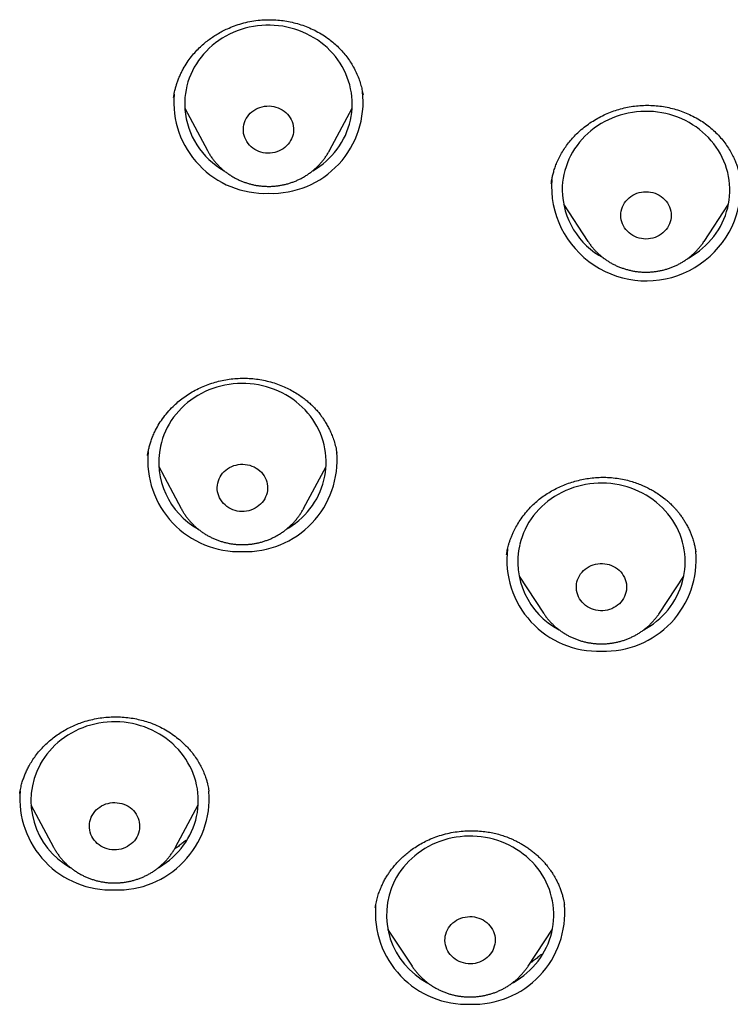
# Model space of a CAD drawing. Header units: millimetres. Extents: x 8 to 571, y 12 to 813.
# Tile 349 of 369: x 342 to 355, y 743 to 760. Entities that reach past the tile are written whole.
import ezdxf

# ---------------------------------------------------------------- set-up
doc = ezdxf.new("R2010")
doc.units = ezdxf.units.MM

msp = doc.modelspace()

# ---------------------------------------------------------------- linework, layer by layer
at = {"color": 7, "linetype": 'Continuous', "lineweight": 30}
for p, q in [((344.844, 758.773), (344.844, 758.769)), ((348.234, 758.811), (348.233, 758.816)), ((345.044, 758.574), (345.448, 757.818)), ((347.635, 757.818), (348.039, 758.574)), ((351.824, 756.854), (352.261, 756.191)), ((354.339, 756.191), (354.776, 756.854)), ((344.378, 752.367), (344.377, 752.361)), ((347.766, 752.405), (347.767, 752.4)), ((347.766, 752.402), (347.766, 752.405)), ((344.577, 752.166), (344.981, 751.41)), ((347.169, 751.41), (347.573, 752.166)), ((347.169, 751.41), (347.168, 751.408)), ((354.191, 750.637), (354.19, 750.645)), ((354.191, 750.645), (354.192, 750.637)), ((351.027, 750.205), (351.464, 749.542)), ((353.541, 749.542), (353.978, 750.205)), ((351.467, 749.538), (351.464, 749.542)), ((353.543, 749.543), (353.541, 749.542)), ((342.092, 746.327), (342.089, 746.311)), ((345.477, 746.348), (345.476, 746.355)), ((342.288, 746.114), (342.692, 745.357)), ((344.88, 745.357), (345.284, 746.114)), ((342.693, 745.355), (342.692, 745.357)), ((344.88, 745.358), (344.87, 745.339)), ((351.841, 744.317), (351.84, 744.327)), ((348.458, 744.29), (348.455, 744.272)), ((348.675, 743.889), (349.112, 743.226)), ((351.189, 743.226), (351.626, 743.889)), ((349.114, 743.223), (349.112, 743.226))]:
    msp.add_line(p, q, dxfattribs=at)
at = {"color": 7, "linetype": 'Continuous', "lineweight": 30, "flags": 128}
for points in [[(347.334, 757.452), (347.336, 757.453), (347.399, 757.493), (347.46, 757.534), (347.518, 757.579), (347.574, 757.627), (347.628, 757.677), (347.678, 757.729), (347.726, 757.784), (347.771, 757.841), (347.812, 757.9), (347.851, 757.961), (347.886, 758.024), (347.918, 758.088), (347.946, 758.154), (347.971, 758.221), (347.992, 758.289), (348.009, 758.358), (348.023, 758.427), (348.033, 758.497), (348.039, 758.568), (348.041, 758.639), (348.04, 758.71), (348.035, 758.78), (348.026, 758.851), (348.013, 758.921), (347.997, 758.99), (347.977, 759.058), (347.953, 759.125), (347.926, 759.191), (347.895, 759.256), (347.861, 759.319), (347.824, 759.381), (347.783, 759.44), (347.739, 759.498), (347.692, 759.553), (347.642, 759.606), (347.59, 759.657), (347.534, 759.705), (347.477, 759.751), (347.417, 759.794), (347.354, 759.834), (347.29, 759.871), (347.224, 759.904), (347.156, 759.935), (347.086, 759.962), (347.015, 759.986), (346.943, 760.007), (346.87, 760.024), (346.796, 760.038), (346.721, 760.048), (346.646, 760.055), (346.571, 760.058), (346.496, 760.058), (346.42, 760.054), (346.345, 760.046), (346.271, 760.035), (346.197, 760.021), (346.124, 760.003), (346.052, 759.981), (345.982, 759.957), (345.912, 759.929), (345.845, 759.897), (345.779, 759.863), (345.715, 759.825), (345.653, 759.785), (345.594, 759.741), (345.536, 759.695), (345.482, 759.646), (345.43, 759.595), (345.381, 759.541), (345.334, 759.486), (345.291, 759.427), (345.251, 759.367), (345.214, 759.306), (345.181, 759.242), (345.151, 759.177), (345.124, 759.111), (345.101, 759.043), (345.082, 758.975), (345.067, 758.905), (345.055, 758.836), (345.047, 758.765), (345.042, 758.694), (345.042, 758.624), (345.045, 758.553), (345.045, 758.553)], [(346.093, 758.162), (346.092, 758.201), (346.095, 758.24), (346.101, 758.278), (346.112, 758.316), (346.126, 758.353), (346.144, 758.388), (346.165, 758.422), (346.189, 758.454), (346.216, 758.483), (346.246, 758.51), (346.279, 758.534), (346.314, 758.555), (346.351, 758.574), (346.389, 758.588), (346.429, 758.6), (346.469, 758.608), (346.511, 758.612), (346.552, 758.613), (346.594, 758.611), (346.635, 758.604), (346.675, 758.594), (346.714, 758.581), (346.752, 758.564), (346.788, 758.545), (346.821, 758.522), (346.853, 758.496), (346.881, 758.468), (346.907, 758.437), (346.93, 758.404), (346.949, 758.37), (346.965, 758.334), (346.977, 758.297), (346.986, 758.258), (346.99, 758.219), (346.991, 758.18), (346.988, 758.141), (346.982, 758.103), (346.971, 758.065), (346.957, 758.028), (346.939, 757.993), (346.918, 757.959), (346.894, 757.928), (346.867, 757.898), (346.837, 757.871), (346.804, 757.847), (346.769, 757.826), (346.732, 757.808), (346.694, 757.793), (346.654, 757.781), (346.613, 757.773), (346.572, 757.769), (346.531, 757.768), (346.489, 757.771), (346.448, 757.777), (346.408, 757.787), (346.369, 757.8), (346.331, 757.817), (346.295, 757.837), (346.262, 757.859), (346.23, 757.885), (346.202, 757.913), (346.176, 757.944), (346.153, 757.977), (346.134, 758.011), (346.118, 758.047), (346.106, 758.085), (346.097, 758.123), (346.093, 758.162)], [(354.054, 755.889), (354.072, 755.899), (354.135, 755.937), (354.197, 755.978), (354.256, 756.022), (354.313, 756.068), (354.367, 756.117), (354.419, 756.169), (354.468, 756.223), (354.514, 756.279), (354.556, 756.338), (354.596, 756.398), (354.632, 756.46), (354.665, 756.524), (354.695, 756.589), (354.721, 756.655), (354.743, 756.723), (354.762, 756.792), (354.777, 756.861), (354.788, 756.931), (354.796, 757.002), (354.8, 757.072), (354.8, 757.143), (354.796, 757.214), (354.788, 757.284), (354.777, 757.354), (354.762, 757.424), (354.743, 757.492), (354.721, 757.56), (354.695, 757.627), (354.665, 757.692), (354.632, 757.756), (354.596, 757.818), (354.556, 757.878), (354.514, 757.936), (354.468, 757.992), (354.419, 758.047), (354.367, 758.098), (354.313, 758.147), (354.256, 758.194), (354.197, 758.238), (354.135, 758.278), (354.072, 758.316), (354.006, 758.351), (353.939, 758.383), (353.87, 758.412), (353.799, 758.437), (353.728, 758.459), (353.655, 758.477), (353.581, 758.492), (353.507, 758.504), (353.432, 758.512), (353.357, 758.516), (353.281, 758.517), (353.206, 758.514), (353.131, 758.508), (353.056, 758.499), (352.982, 758.485), (352.909, 758.468), (352.836, 758.448), (352.765, 758.425), (352.696, 758.398), (352.627, 758.368), (352.561, 758.334), (352.496, 758.298), (352.434, 758.258), (352.373, 758.216), (352.315, 758.171), (352.26, 758.123), (352.207, 758.073), (352.156, 758.02), (352.109, 757.965), (352.065, 757.907), (352.023, 757.848), (351.986, 757.787), (351.951, 757.724), (351.92, 757.659), (351.892, 757.594), (351.868, 757.526), (351.847, 757.458), (351.83, 757.389), (351.817, 757.319), (351.808, 757.249), (351.802, 757.179), (351.8, 757.108), (351.8, 757.108)], [(352.85, 756.656), (352.852, 756.695), (352.858, 756.734), (352.867, 756.772), (352.88, 756.809), (352.897, 756.845), (352.917, 756.879), (352.941, 756.911), (352.967, 756.941), (352.997, 756.969), (353.029, 756.994), (353.063, 757.016), (353.099, 757.035), (353.137, 757.051), (353.177, 757.063), (353.217, 757.072), (353.258, 757.077), (353.3, 757.079), (353.342, 757.077), (353.383, 757.072), (353.423, 757.063), (353.463, 757.051), (353.501, 757.035), (353.537, 757.016), (353.571, 756.994), (353.603, 756.969), (353.633, 756.941), (353.659, 756.911), (353.683, 756.879), (353.703, 756.845), (353.72, 756.809), (353.733, 756.772), (353.742, 756.734), (353.748, 756.695), (353.75, 756.656), (353.748, 756.617), (353.742, 756.579), (353.733, 756.541), (353.72, 756.504), (353.703, 756.468), (353.683, 756.434), (353.659, 756.401), (353.633, 756.371), (353.603, 756.344), (353.571, 756.319), (353.537, 756.297), (353.501, 756.278), (353.463, 756.262), (353.423, 756.25), (353.383, 756.241), (353.342, 756.235), (353.3, 756.233), (353.258, 756.235), (353.217, 756.241), (353.177, 756.25), (353.137, 756.262), (353.099, 756.278), (353.063, 756.297), (353.029, 756.319), (352.997, 756.344), (352.967, 756.371), (352.941, 756.401), (352.917, 756.434), (352.897, 756.468), (352.88, 756.504), (352.867, 756.541), (352.858, 756.579), (352.852, 756.617), (352.85, 756.656)], [(346.867, 751.043), (346.906, 751.067), (346.967, 751.108), (347.027, 751.151), (347.084, 751.197), (347.138, 751.246), (347.19, 751.298), (347.239, 751.352), (347.285, 751.408), (347.328, 751.466), (347.368, 751.526), (347.405, 751.588), (347.438, 751.652), (347.468, 751.717), (347.494, 751.783), (347.516, 751.851), (347.535, 751.919), (347.551, 751.989), (347.562, 752.059), (347.57, 752.129), (347.574, 752.2), (347.575, 752.271), (347.571, 752.341), (347.564, 752.412), (347.553, 752.482), (347.538, 752.551), (347.52, 752.62), (347.497, 752.688), (347.472, 752.754), (347.443, 752.82), (347.41, 752.884), (347.374, 752.946), (347.334, 753.006), (347.292, 753.065), (347.246, 753.121), (347.198, 753.175), (347.146, 753.227), (347.092, 753.276), (347.036, 753.323), (346.976, 753.367), (346.915, 753.408), (346.852, 753.446), (346.786, 753.482), (346.719, 753.514), (346.65, 753.542), (346.58, 753.568), (346.508, 753.59), (346.435, 753.609), (346.362, 753.624), (346.287, 753.636), (346.212, 753.644), (346.137, 753.649), (346.062, 753.65), (345.987, 753.648), (345.911, 753.642), (345.837, 753.632), (345.763, 753.619), (345.689, 753.603), (345.617, 753.583), (345.546, 753.559), (345.476, 753.533), (345.408, 753.503), (345.341, 753.47), (345.276, 753.434), (345.213, 753.394), (345.153, 753.352), (345.094, 753.307), (345.039, 753.26), (344.985, 753.209), (344.935, 753.157), (344.888, 753.102), (344.843, 753.045), (344.802, 752.985), (344.763, 752.924), (344.728, 752.862), (344.697, 752.797), (344.669, 752.731), (344.644, 752.664), (344.624, 752.596), (344.606, 752.527), (344.606, 752.527)], [(345.634, 751.868), (345.645, 751.906), (345.659, 751.943), (345.676, 751.978), (345.697, 752.012), (345.721, 752.044), (345.749, 752.073), (345.779, 752.1), (345.811, 752.125), (345.846, 752.146), (345.883, 752.165), (345.921, 752.18), (345.961, 752.191), (346.001, 752.199), (346.042, 752.204), (346.084, 752.205), (346.126, 752.202), (346.167, 752.196), (346.207, 752.187), (346.246, 752.173), (346.284, 752.157), (346.32, 752.137), (346.353, 752.115), (346.385, 752.089), (346.414, 752.061), (346.439, 752.03), (346.462, 751.998), (346.482, 751.963), (346.498, 751.927), (346.51, 751.89), (346.519, 751.852), (346.524, 751.813), (346.525, 751.774), (346.522, 751.735), (346.516, 751.696), (346.505, 751.658), (346.491, 751.622), (346.474, 751.586), (346.453, 751.552), (346.429, 751.521), (346.401, 751.491), (346.371, 751.464), (346.339, 751.44), (346.304, 751.418), (346.267, 751.4), (346.229, 751.385), (346.189, 751.373), (346.149, 751.365), (346.108, 751.361), (346.066, 751.359), (346.024, 751.362), (345.983, 751.368), (345.943, 751.378), (345.904, 751.391), (345.866, 751.408), (345.83, 751.427), (345.797, 751.45), (345.765, 751.476), (345.736, 751.504), (345.711, 751.534), (345.688, 751.567), (345.668, 751.601), (345.652, 751.637), (345.64, 751.675), (345.631, 751.713), (345.626, 751.752), (345.625, 751.791), (345.628, 751.83), (345.634, 751.868)], [(353.259, 749.241), (353.309, 749.27), (353.371, 749.309), (353.432, 749.352), (353.49, 749.397), (353.545, 749.445), (353.598, 749.495), (353.648, 749.548), (353.695, 749.603), (353.74, 749.661), (353.781, 749.72), (353.818, 749.781), (353.853, 749.844), (353.884, 749.909), (353.912, 749.975), (353.936, 750.042), (353.956, 750.11), (353.973, 750.179), (353.986, 750.249), (353.995, 750.319), (354.001, 750.39), (354.003, 750.461), (354.001, 750.532), (353.995, 750.602), (353.985, 750.673), (353.972, 750.742), (353.955, 750.811), (353.934, 750.879), (353.91, 750.946), (353.882, 751.012), (353.851, 751.077), (353.816, 751.14), (353.778, 751.201), (353.736, 751.26), (353.692, 751.317), (353.645, 751.372), (353.594, 751.425), (353.541, 751.475), (353.486, 751.523), (353.427, 751.568), (353.367, 751.61), (353.304, 751.65), (353.239, 751.686), (353.173, 751.719), (353.105, 751.749), (353.035, 751.776), (352.964, 751.8), (352.891, 751.82), (352.818, 751.836), (352.744, 751.849), (352.669, 751.859), (352.594, 751.865), (352.519, 751.868), (352.443, 751.867), (352.368, 751.862), (352.293, 751.854), (352.219, 751.842), (352.145, 751.827), (352.073, 751.809), (352.001, 751.787), (351.931, 751.761), (351.862, 751.733), (351.794, 751.701), (351.729, 751.666), (351.665, 751.628), (351.604, 751.587), (351.544, 751.543), (351.488, 751.496), (351.434, 751.447), (351.382, 751.395), (351.333, 751.341), (351.288, 751.285), (351.245, 751.226), (351.205, 751.166), (351.169, 751.104), (351.136, 751.04), (351.107, 750.975), (351.081, 750.908), (351.059, 750.841), (351.04, 750.772), (351.04, 750.772)], [(352.064, 750.101), (352.075, 750.139), (352.09, 750.175), (352.108, 750.21), (352.13, 750.244), (352.155, 750.275), (352.182, 750.304), (352.213, 750.33), (352.246, 750.354), (352.281, 750.375), (352.318, 750.393), (352.357, 750.407), (352.397, 750.418), (352.438, 750.425), (352.479, 750.429), (352.521, 750.429), (352.562, 750.426), (352.603, 750.419), (352.643, 750.409), (352.682, 750.395), (352.719, 750.378), (352.755, 750.357), (352.788, 750.334), (352.819, 750.308), (352.847, 750.279), (352.872, 750.248), (352.894, 750.215), (352.913, 750.18), (352.928, 750.144), (352.94, 750.106), (352.948, 750.068), (352.952, 750.029), (352.952, 749.99), (352.949, 749.951), (352.941, 749.913), (352.93, 749.875), (352.916, 749.839), (352.897, 749.804), (352.876, 749.77), (352.851, 749.739), (352.823, 749.71), (352.792, 749.683), (352.759, 749.66), (352.724, 749.639), (352.687, 749.621), (352.649, 749.607), (352.609, 749.596), (352.568, 749.588), (352.526, 749.585), (352.485, 749.584), (352.443, 749.588), (352.403, 749.595), (352.363, 749.605), (352.324, 749.619), (352.286, 749.636), (352.251, 749.656), (352.218, 749.68), (352.187, 749.706), (352.158, 749.735), (352.133, 749.766), (352.111, 749.799), (352.092, 749.834), (352.077, 749.87), (352.065, 749.907), (352.057, 749.946), (352.053, 749.985), (352.053, 750.024), (352.057, 750.063), (352.064, 750.101)], [(344.572, 744.988), (344.589, 744.998), (344.652, 745.037), (344.712, 745.079), (344.77, 745.124), (344.826, 745.172), (344.879, 745.223), (344.929, 745.275), (344.976, 745.331), (345.021, 745.388), (345.062, 745.447), (345.1, 745.508), (345.135, 745.571), (345.166, 745.636), (345.194, 745.702), (345.218, 745.769), (345.239, 745.837), (345.256, 745.906), (345.269, 745.976), (345.278, 746.046), (345.284, 746.117), (345.286, 746.187), (345.284, 746.258), (345.278, 746.329), (345.269, 746.399), (345.256, 746.469), (345.239, 746.538), (345.218, 746.606), (345.194, 746.673), (345.167, 746.739), (345.135, 746.804), (345.101, 746.866), (345.063, 746.928), (345.022, 746.987), (344.977, 747.044), (344.93, 747.1), (344.88, 747.152), (344.827, 747.203), (344.771, 747.251), (344.713, 747.296), (344.653, 747.338), (344.59, 747.378), (344.526, 747.414), (344.459, 747.448), (344.391, 747.478), (344.321, 747.505), (344.25, 747.528), (344.178, 747.549), (344.105, 747.565), (344.031, 747.579), (343.956, 747.589), (343.881, 747.595), (343.806, 747.598), (343.73, 747.597), (343.655, 747.592), (343.58, 747.584), (343.506, 747.573), (343.432, 747.558), (343.359, 747.539), (343.287, 747.518), (343.217, 747.492), (343.148, 747.464), (343.081, 747.432), (343.015, 747.397), (342.951, 747.359), (342.89, 747.318), (342.83, 747.275), (342.774, 747.228), (342.719, 747.179), (342.668, 747.127), (342.619, 747.073), (342.573, 747.017), (342.53, 746.959), (342.49, 746.899), (342.454, 746.837), (342.454, 746.837)], [(343.386, 745.924), (343.407, 745.958), (343.431, 745.99), (343.458, 746.02), (343.488, 746.047), (343.521, 746.071), (343.555, 746.093), (343.592, 746.111), (343.63, 746.127), (343.67, 746.138), (343.71, 746.147), (343.752, 746.151), (343.793, 746.153), (343.835, 746.15), (343.876, 746.144), (343.916, 746.135), (343.955, 746.122), (343.993, 746.105), (344.029, 746.086), (344.063, 746.063), (344.094, 746.038), (344.123, 746.01), (344.149, 745.979), (344.172, 745.947), (344.192, 745.912), (344.208, 745.876), (344.221, 745.839), (344.23, 745.801), (344.235, 745.762), (344.236, 745.723), (344.233, 745.684), (344.227, 745.645), (344.217, 745.608), (344.203, 745.571), (344.185, 745.535), (344.165, 745.501), (344.141, 745.47), (344.114, 745.44), (344.084, 745.413), (344.051, 745.388), (344.017, 745.367), (343.98, 745.348), (343.942, 745.333), (343.902, 745.321), (343.861, 745.313), (343.82, 745.308), (343.779, 745.307), (343.737, 745.309), (343.696, 745.315), (343.656, 745.325), (343.617, 745.338), (343.579, 745.354), (343.543, 745.374), (343.509, 745.396), (343.477, 745.422), (343.449, 745.45), (343.422, 745.48), (343.4, 745.513), (343.38, 745.547), (343.364, 745.583), (343.351, 745.621), (343.342, 745.659), (343.337, 745.698), (343.336, 745.737), (343.339, 745.776), (343.345, 745.814), (343.355, 745.852), (343.369, 745.889), (343.386, 745.924)], [(350.914, 742.929), (350.927, 742.936), (350.991, 742.974), (351.052, 743.016), (351.111, 743.059), (351.168, 743.106), (351.222, 743.156), (351.273, 743.207), (351.322, 743.262), (351.367, 743.318), (351.41, 743.376), (351.449, 743.437), (351.485, 743.499), (351.518, 743.563), (351.547, 743.628), (351.573, 743.695), (351.595, 743.762), (351.614, 743.831), (351.629, 743.901), (351.64, 743.971), (351.647, 744.041), (351.65, 744.112), (351.65, 744.183), (351.646, 744.254), (351.638, 744.324), (351.627, 744.394), (351.611, 744.463), (351.592, 744.532), (351.57, 744.599), (351.543, 744.666), (351.514, 744.731), (351.481, 744.795), (351.444, 744.857), (351.404, 744.917), (351.361, 744.975), (351.315, 745.031), (351.266, 745.085), (351.214, 745.136), (351.16, 745.185), (351.103, 745.232), (351.043, 745.275), (350.982, 745.316), (350.918, 745.354), (350.852, 745.388), (350.785, 745.42), (350.715, 745.448), (350.645, 745.473), (350.573, 745.495), (350.5, 745.513), (350.427, 745.528), (350.352, 745.539), (350.277, 745.547), (350.202, 745.551), (350.127, 745.552), (350.051, 745.549), (349.976, 745.542), (349.902, 745.532), (349.828, 745.519), (349.754, 745.502), (349.682, 745.481), (349.611, 745.457), (349.542, 745.43), (349.473, 745.4), (349.407, 745.366), (349.343, 745.33), (349.28, 745.29), (349.22, 745.247), (349.162, 745.202), (349.106, 745.154), (349.054, 745.104), (349.004, 745.051), (348.957, 744.995), (348.912, 744.938), (348.871, 744.878), (348.834, 744.817), (348.799, 744.754), (348.799, 744.754)], [(349.745, 743.874), (349.765, 743.909), (349.788, 743.941), (349.814, 743.972), (349.843, 744), (349.875, 744.025), (349.909, 744.047), (349.945, 744.067), (349.983, 744.083), (350.022, 744.096), (350.062, 744.105), (350.103, 744.111), (350.145, 744.114), (350.186, 744.112), (350.228, 744.108), (350.268, 744.099), (350.308, 744.087), (350.346, 744.072), (350.383, 744.053), (350.417, 744.032), (350.45, 744.007), (350.479, 743.98), (350.506, 743.95), (350.53, 743.918), (350.551, 743.884), (350.568, 743.849), (350.582, 743.812), (350.592, 743.774), (350.598, 743.735), (350.601, 743.696), (350.599, 743.657), (350.594, 743.619), (350.585, 743.581), (350.573, 743.543), (350.556, 743.507), (350.536, 743.473), (350.513, 743.441), (350.487, 743.41), (350.458, 743.382), (350.427, 743.357), (350.393, 743.334), (350.357, 743.315), (350.319, 743.299), (350.28, 743.286), (350.239, 743.276), (350.198, 743.27), (350.157, 743.268), (350.115, 743.269), (350.074, 743.274), (350.033, 743.283), (349.994, 743.295), (349.956, 743.31), (349.919, 743.328), (349.884, 743.35), (349.852, 743.375), (349.822, 743.402), (349.795, 743.432), (349.771, 743.464), (349.751, 743.497), (349.733, 743.533), (349.72, 743.57), (349.71, 743.608), (349.703, 743.646), (349.701, 743.685), (349.702, 743.724), (349.707, 743.763), (349.716, 743.801), (349.729, 743.838), (349.745, 743.874)]]:
    msp.add_lwpolyline(points, dxfattribs=at)
at = {"color": 7, "linetype": 'Continuous', "lineweight": 30}
for centre, radius, start, end in [((346.484, 758.688), 1.638, 175.2282, 272.021), ((346.601, 758.685), 1.635, 267.9081, 6.481), ((346.442, 758.671), 1.402, 184.8338, 240.3066), ((353.305, 757.182), 1.697, 176.0898, 357.4823), ((353.197, 757.126), 1.397, 180.7367, 241.8581), ((346.017, 752.279), 1.637, 174.8721, 272.0285), ((345.957, 752.247), 1.379, 168.2729, 240.905), ((346.133, 752.279), 1.637, 267.9756, 4.9302), ((352.442, 750.493), 1.633, 173.1199, 272.1417), ((352.386, 750.464), 1.38, 167.1248, 242.2145), ((352.561, 750.497), 1.637, 267.9732, 5.0432), ((343.656, 746.186), 1.366, 151.5732, 241.3278), ((343.728, 746.227), 1.638, 175.3548, 272.0183), ((343.843, 746.228), 1.638, 267.9919, 4.1657), ((350.024, 744.141), 1.369, 153.4109, 242.6625), ((350.093, 744.182), 1.638, 175.3187, 272.0191), ((350.209, 744.181), 1.637, 267.9754, 4.9415)]:
    msp.add_arc(centre, radius, start, end, dxfattribs=at)
for points, knots in [([(344.843, 758.765), (344.844, 758.776), (344.848, 758.8), (344.856, 758.842), (344.867, 758.896), (344.883, 758.955), (344.902, 759.017), (344.925, 759.081), (344.952, 759.148), (344.982, 759.213), (345.024, 759.295), (345.082, 759.39), (345.159, 759.495), (345.238, 759.588), (345.32, 759.67), (345.4, 759.742), (345.481, 759.804), (345.563, 759.861), (345.648, 759.914), (345.739, 759.963), (345.844, 760.012), (345.964, 760.059), (346.1, 760.101), (346.244, 760.132), (346.384, 760.15), (346.518, 760.157), (346.645, 760.155), (346.773, 760.145), (346.901, 760.125), (347.029, 760.096), (347.155, 760.058), (347.279, 760.011), (347.4, 759.953), (347.516, 759.887), (347.621, 759.814), (347.714, 759.739), (347.797, 759.662), (347.874, 759.579), (347.945, 759.493), (348.007, 759.405), (348.064, 759.311), (348.115, 759.211), (348.158, 759.108), (348.192, 759.006), (348.217, 758.909), (348.228, 758.845), (348.234, 758.814)], [0, 0, 0, 0, 0.0077309, 0.0177684, 0.030149, 0.044896, 0.0584101, 0.0734594, 0.0893451, 0.1048625, 0.1199932, 0.1490958, 0.1766529, 0.2025151, 0.2266787, 0.2491624, 0.2699751, 0.2900532, 0.3106883, 0.331888, 0.3536515, 0.3816457, 0.4105235, 0.4402978, 0.4709842, 0.4962036, 0.5219326, 0.5480023, 0.5743997, 0.6011117, 0.6281235, 0.6554214, 0.6829968, 0.71085, 0.7389862, 0.7626567, 0.7865409, 0.8106466, 0.8345798, 0.8577817, 0.8802499, 0.9062462, 0.931202, 0.955134, 0.9780633, 1, 1, 1, 1]), ([(351.602, 757.228), (351.604, 757.244), (351.61, 757.278), (351.621, 757.335), (351.637, 757.402), (351.659, 757.477), (351.688, 757.561), (351.727, 757.651), (351.776, 757.746), (351.832, 757.84), (351.895, 757.93), (351.963, 758.015), (352.037, 758.095), (352.122, 758.175), (352.217, 758.253), (352.323, 758.328), (352.434, 758.395), (352.548, 758.453), (352.665, 758.504), (352.785, 758.545), (352.907, 758.579), (353.032, 758.604), (353.16, 758.62), (353.289, 758.627), (353.418, 758.625), (353.548, 758.613), (353.677, 758.592), (353.804, 758.562), (353.93, 758.523), (354.052, 758.475), (354.171, 758.417), (354.284, 758.352), (354.389, 758.279), (354.487, 758.199), (354.575, 758.114), (354.656, 758.025), (354.728, 757.932), (354.791, 757.837), (354.843, 757.744), (354.886, 757.656), (354.919, 757.574), (354.945, 757.496), (354.965, 757.422), (354.98, 757.352), (354.987, 757.308), (354.99, 757.287)], [0, 0, 0, 0, 0.011894, 0.025601, 0.041168, 0.058627, 0.078003, 0.099309, 0.122396, 0.145695, 0.168815, 0.191765, 0.214547, 0.237164, 0.264089, 0.290781, 0.317231, 0.343425, 0.36935, 0.395004, 0.420666, 0.446459, 0.472389, 0.498458, 0.524682, 0.551072, 0.577636, 0.604376, 0.631294, 0.658392, 0.685678, 0.712891, 0.739766, 0.766211, 0.792161, 0.817645, 0.842684, 0.867293, 0.891484, 0.911333, 0.930639, 0.949107, 0.966787, 0.983733, 1, 1, 1, 1]), ([(345.448, 757.818), (345.452, 757.81), (345.466, 757.784), (345.492, 757.741), (345.527, 757.688), (345.566, 757.638), (345.606, 757.59), (345.65, 757.543), (345.696, 757.499), (345.744, 757.457), (345.794, 757.418), (345.847, 757.382), (345.901, 757.348), (345.957, 757.317), (346.015, 757.288), (346.075, 757.263), (346.136, 757.241), (346.197, 757.222), (346.26, 757.206), (346.324, 757.193), (346.388, 757.184), (346.453, 757.178), (346.518, 757.175), (346.583, 757.175), (346.648, 757.179), (346.713, 757.186), (346.777, 757.197), (346.841, 757.21), (346.904, 757.227), (346.965, 757.247), (347.026, 757.27), (347.085, 757.297), (347.143, 757.326), (347.199, 757.358), (347.253, 757.393), (347.305, 757.431), (347.355, 757.471), (347.403, 757.514), (347.448, 757.559), (347.491, 757.606), (347.531, 757.656), (347.569, 757.707), (347.603, 757.76), (347.625, 757.798), (347.635, 757.818), (347.636, 757.82)], [0, 0, 0, 0, 0.009944, 0.033753, 0.057586, 0.081445, 0.10533, 0.129242, 0.153184, 0.177153, 0.201152, 0.225178, 0.249232, 0.273312, 0.297417, 0.321546, 0.345697, 0.369869, 0.394059, 0.418266, 0.442487, 0.466721, 0.490964, 0.515216, 0.539474, 0.563734, 0.587994, 0.612253, 0.636507, 0.660753, 0.684991, 0.709216, 0.733427, 0.757621, 0.781796, 0.80595, 0.83008, 0.854185, 0.878263, 0.902314, 0.926335, 0.950326, 0.974287, 0.998218, 1, 1, 1, 1]), ([(352.262, 756.19), (352.266, 756.184), (352.282, 756.16), (352.311, 756.12), (352.351, 756.071), (352.393, 756.024), (352.438, 755.979), (352.486, 755.937), (352.536, 755.897), (352.587, 755.859), (352.641, 755.824), (352.697, 755.792), (352.754, 755.763), (352.813, 755.737), (352.874, 755.714), (352.935, 755.694), (352.998, 755.677), (353.061, 755.663), (353.125, 755.652), (353.19, 755.645), (353.255, 755.641), (353.32, 755.64), (353.385, 755.643), (353.45, 755.649), (353.514, 755.658), (353.578, 755.671), (353.641, 755.687), (353.703, 755.706), (353.765, 755.728), (353.824, 755.753), (353.882, 755.781), (353.939, 755.813), (353.994, 755.847), (354.047, 755.883), (354.097, 755.923), (354.146, 755.965), (354.192, 756.009), (354.236, 756.056), (354.277, 756.105), (354.311, 756.149), (354.33, 756.179), (354.338, 756.19)], [0, 0, 0, 0, 0.0092246, 0.0352332, 0.0612707, 0.087338, 0.1134361, 0.1395654, 0.1657258, 0.191917, 0.2181384, 0.2443889, 0.2706674, 0.2969723, 0.3233019, 0.3496544, 0.3760279, 0.4024201, 0.4288289, 0.455252, 0.4816871, 0.5081318, 0.5345835, 0.5610392, 0.587496, 0.6139514, 0.6404028, 0.6668474, 0.6932826, 0.7197057, 0.7461139, 0.7725046, 0.7988754, 0.8252236, 0.851547, 0.8778437, 0.9041116, 0.9303493, 0.9565555, 0.9827295, 1, 1, 1, 1]), ([(344.376, 752.36), (344.379, 752.379), (344.385, 752.419), (344.399, 752.484), (344.416, 752.553), (344.439, 752.627), (344.469, 752.705), (344.511, 752.798), (344.568, 752.904), (344.644, 753.02), (344.732, 753.133), (344.825, 753.232), (344.921, 753.32), (345.017, 753.396), (345.12, 753.466), (345.23, 753.53), (345.345, 753.585), (345.464, 753.633), (345.587, 753.673), (345.713, 753.704), (345.84, 753.727), (345.969, 753.74), (346.099, 753.745), (346.229, 753.74), (346.358, 753.726), (346.486, 753.702), (346.612, 753.67), (346.733, 753.629), (346.848, 753.58), (346.955, 753.527), (347.054, 753.468), (347.141, 753.41), (347.215, 753.352), (347.28, 753.297), (347.339, 753.241), (347.392, 753.185), (347.442, 753.127), (347.486, 753.07), (347.527, 753.012), (347.567, 752.95), (347.607, 752.881), (347.646, 752.802), (347.683, 752.715), (347.717, 752.619), (347.747, 752.515), (347.76, 752.442), (347.766, 752.405)], [0, 0, 0, 0, 0.014836, 0.030436, 0.046851, 0.064128, 0.082308, 0.101201, 0.130038, 0.159469, 0.189511, 0.220192, 0.245223, 0.2707, 0.2965, 0.322591, 0.348762, 0.374952, 0.401168, 0.42741, 0.453679, 0.479975, 0.506302, 0.532672, 0.559096, 0.58558, 0.612132, 0.638623, 0.664366, 0.689244, 0.713247, 0.736367, 0.754956, 0.772929, 0.790289, 0.807039, 0.823184, 0.839764, 0.854074, 0.870054, 0.887705, 0.90703, 0.928032, 0.950716, 0.975088, 1, 1, 1, 1]), ([(350.804, 750.585), (350.806, 750.597), (350.81, 750.621), (350.816, 750.664), (350.825, 750.71), (350.839, 750.761), (350.855, 750.813), (350.874, 750.868), (350.896, 750.924), (350.928, 750.995), (350.971, 751.081), (351.031, 751.182), (351.102, 751.284), (351.186, 751.386), (351.275, 751.479), (351.367, 751.56), (351.46, 751.632), (351.558, 751.697), (351.662, 751.757), (351.77, 751.809), (351.883, 751.855), (351.999, 751.894), (352.119, 751.925), (352.241, 751.949), (352.365, 751.965), (352.489, 751.972), (352.617, 751.971), (352.747, 751.96), (352.876, 751.939), (352.994, 751.912), (353.103, 751.879), (353.201, 751.842), (353.29, 751.803), (353.374, 751.761), (353.458, 751.713), (353.547, 751.655), (353.621, 751.6), (353.676, 751.554), (353.711, 751.523), (353.743, 751.494), (353.769, 751.468), (353.79, 751.447), (353.809, 751.427), (353.832, 751.401), (353.862, 751.366), (353.9, 751.319), (353.939, 751.266), (353.977, 751.208), (354.014, 751.147), (354.05, 751.081), (354.082, 751.014), (354.109, 750.949), (354.133, 750.881), (354.155, 750.811), (354.172, 750.742), (354.184, 750.688), (354.189, 750.657), (354.191, 750.645)], [0, 0, 0, 0, 0.011524, 0.022695, 0.033726, 0.044928, 0.056719, 0.069148, 0.082218, 0.095927, 0.119192, 0.144096, 0.170639, 0.198755, 0.227408, 0.251443, 0.275629, 0.299967, 0.324463, 0.34912, 0.373937, 0.398907, 0.424017, 0.449255, 0.47461, 0.500062, 0.524839, 0.553047, 0.579607, 0.604537, 0.627848, 0.649544, 0.669626, 0.68829, 0.708359, 0.730757, 0.755491, 0.76649, 0.776813, 0.785494, 0.794092, 0.800075, 0.804779, 0.81186, 0.822058, 0.835078, 0.850896, 0.864734, 0.880166, 0.89712, 0.913686, 0.929005, 0.943085, 0.961894, 0.977946, 0.991262, 1, 1, 1, 1]), ([(344.981, 751.411), (344.982, 751.409), (344.992, 751.388), (345.015, 751.35), (345.049, 751.297), (345.086, 751.246), (345.126, 751.197), (345.169, 751.15), (345.214, 751.105), (345.261, 751.063), (345.311, 751.023), (345.363, 750.985), (345.416, 750.95), (345.472, 750.918), (345.53, 750.889), (345.589, 750.863), (345.649, 750.84), (345.71, 750.82), (345.773, 750.803), (345.836, 750.789), (345.901, 750.778), (345.965, 750.771), (346.03, 750.767), (346.095, 750.766), (346.16, 750.769), (346.225, 750.775), (346.29, 750.784), (346.353, 750.797), (346.417, 750.813), (346.479, 750.832), (346.54, 750.854), (346.599, 750.879), (346.658, 750.908), (346.714, 750.939), (346.769, 750.973), (346.822, 751.01), (346.873, 751.049), (346.921, 751.091), (346.967, 751.135), (347.011, 751.182), (347.052, 751.231), (347.09, 751.281), (347.125, 751.334), (347.151, 751.376), (347.164, 751.401), (347.167, 751.408)], [0, 0, 0, 0, 0.002491, 0.026322, 0.050175, 0.074054, 0.097959, 0.121891, 0.145852, 0.169841, 0.193859, 0.217905, 0.241979, 0.266079, 0.290205, 0.314356, 0.338529, 0.362723, 0.386937, 0.411167, 0.435413, 0.459672, 0.483942, 0.508221, 0.532506, 0.556795, 0.581084, 0.605373, 0.629658, 0.653937, 0.678207, 0.702465, 0.726711, 0.75094, 0.775151, 0.799341, 0.823508, 0.847651, 0.871767, 0.895856, 0.919915, 0.943946, 0.967946, 0.991916, 1, 1, 1, 1]), ([(351.467, 749.538), (351.478, 749.522), (351.5, 749.488), (351.538, 749.44), (351.58, 749.392), (351.624, 749.347), (351.67, 749.303), (351.719, 749.262), (351.77, 749.224), (351.823, 749.188), (351.878, 749.155), (351.935, 749.124), (351.994, 749.097), (352.053, 749.073), (352.115, 749.051), (352.177, 749.033), (352.24, 749.018), (352.304, 749.007), (352.368, 748.998), (352.433, 748.993), (352.498, 748.991), (352.563, 748.992), (352.628, 748.997), (352.693, 749.005), (352.757, 749.016), (352.82, 749.031), (352.883, 749.049), (352.944, 749.07), (353.005, 749.094), (353.063, 749.121), (353.121, 749.151), (353.176, 749.184), (353.23, 749.22), (353.281, 749.258), (353.331, 749.299), (353.378, 749.343), (353.422, 749.389), (353.464, 749.436), (353.503, 749.487), (353.529, 749.522), (353.542, 749.542), (353.543, 749.544)], [0, 0, 0, 0, 0.023785, 0.049819, 0.075883, 0.101978, 0.128104, 0.15426, 0.180448, 0.206667, 0.232914, 0.259191, 0.285494, 0.311823, 0.338175, 0.364549, 0.390943, 0.417354, 0.44378, 0.470219, 0.496669, 0.523127, 0.549589, 0.576054, 0.602519, 0.62898, 0.655436, 0.681883, 0.70832, 0.734742, 0.761148, 0.787535, 0.8139, 0.840241, 0.866556, 0.892844, 0.919101, 0.945327, 0.971522, 0.997684, 1, 1, 1, 1]), ([(342.088, 746.313), (342.094, 746.346), (342.105, 746.409), (342.127, 746.498), (342.152, 746.577), (342.18, 746.649), (342.211, 746.719), (342.249, 746.796), (342.297, 746.879), (342.357, 746.969), (342.428, 747.061), (342.51, 747.152), (342.598, 747.236), (342.69, 747.312), (342.783, 747.38), (342.881, 747.442), (342.984, 747.497), (343.089, 747.545), (343.204, 747.589), (343.328, 747.627), (343.461, 747.656), (343.594, 747.676), (343.728, 747.686), (343.86, 747.687), (343.99, 747.679), (344.118, 747.661), (344.241, 747.636), (344.36, 747.603), (344.482, 747.559), (344.606, 747.504), (344.73, 747.436), (344.843, 747.361), (344.94, 747.285), (345.022, 747.212), (345.093, 747.141), (345.16, 747.065), (345.225, 746.98), (345.283, 746.891), (345.335, 746.8), (345.379, 746.706), (345.412, 746.619), (345.436, 746.544), (345.452, 746.485), (345.463, 746.434), (345.471, 746.39), (345.475, 746.366), (345.477, 746.355)], [0, 0, 0, 0, 0.0231187, 0.0439734, 0.0625646, 0.0790139, 0.095529, 0.1129091, 0.1349147, 0.1581859, 0.1827339, 0.20857, 0.2357056, 0.2593232, 0.2834047, 0.3073548, 0.3311842, 0.3549102, 0.378469, 0.4064278, 0.4340754, 0.4614285, 0.4884953, 0.5152789, 0.5417803, 0.5680008, 0.593827, 0.6190808, 0.6437729, 0.6738532, 0.7030778, 0.7314454, 0.7589455, 0.7803135, 0.8011106, 0.8224237, 0.8454208, 0.8700901, 0.8919203, 0.9149053, 0.9390411, 0.9540625, 0.9681436, 0.9804686, 0.9910711, 1, 1, 1, 1]), ([(348.454, 744.275), (348.46, 744.31), (348.472, 744.378), (348.498, 744.476), (348.529, 744.568), (348.564, 744.653), (348.601, 744.732), (348.64, 744.803), (348.68, 744.867), (348.723, 744.931), (348.771, 744.993), (348.826, 745.058), (348.884, 745.12), (348.948, 745.181), (349.017, 745.242), (349.098, 745.305), (349.191, 745.369), (349.298, 745.433), (349.415, 745.491), (349.54, 745.541), (349.674, 745.584), (349.814, 745.616), (349.955, 745.638), (350.092, 745.649), (350.225, 745.65), (350.351, 745.642), (350.47, 745.627), (350.582, 745.606), (350.687, 745.579), (350.785, 745.547), (350.868, 745.514), (350.938, 745.483), (350.998, 745.453), (351.06, 745.42), (351.122, 745.383), (351.184, 745.342), (351.246, 745.296), (351.306, 745.248), (351.355, 745.206), (351.392, 745.171), (351.417, 745.146), (351.438, 745.124), (351.455, 745.107), (351.469, 745.092), (351.484, 745.075), (351.505, 745.05), (351.533, 745.016), (351.567, 744.973), (351.605, 744.919), (351.649, 744.852), (351.692, 744.775), (351.731, 744.695), (351.763, 744.618), (351.788, 744.547), (351.807, 744.481), (351.823, 744.419), (351.833, 744.368), (351.837, 744.34), (351.839, 744.327)], [0, 0, 0, 0, 0.024504, 0.047725, 0.06967, 0.090278, 0.109495, 0.127336, 0.14381, 0.158922, 0.176962, 0.194164, 0.212034, 0.230571, 0.249774, 0.269645, 0.294372, 0.320067, 0.346747, 0.374417, 0.403088, 0.432717, 0.461882, 0.489925, 0.516827, 0.542574, 0.567156, 0.590572, 0.612827, 0.633928, 0.654549, 0.66809, 0.682183, 0.696828, 0.712027, 0.727782, 0.744094, 0.760964, 0.776765, 0.785722, 0.793416, 0.799847, 0.805014, 0.808916, 0.812963, 0.820042, 0.829547, 0.841483, 0.855854, 0.872616, 0.893712, 0.913361, 0.931502, 0.948154, 0.963333, 0.977063, 0.989549, 1, 1, 1, 1]), ([(345.06, 745.48), (345.052, 745.472), (345.026, 745.448), (344.977, 745.407), (344.918, 745.36), (344.877, 745.332), (344.859, 745.32)], [0, 0, 0, 0, 0.121992, 0.420024, 0.747044, 1, 1, 1, 1]), ([(342.693, 745.356), (342.701, 745.341), (342.719, 745.309), (342.75, 745.26), (342.786, 745.208), (342.825, 745.159), (342.867, 745.111), (342.911, 745.066), (342.958, 745.022), (343.007, 744.982), (343.058, 744.943), (343.111, 744.908), (343.167, 744.875), (343.224, 744.845), (343.282, 744.818), (343.342, 744.794), (343.403, 744.773), (343.466, 744.755), (343.529, 744.74), (343.593, 744.729), (343.657, 744.72), (343.722, 744.715), (343.787, 744.714), (343.852, 744.716), (343.917, 744.721), (343.982, 744.729), (344.046, 744.741), (344.109, 744.755), (344.172, 744.774), (344.233, 744.795), (344.293, 744.819), (344.352, 744.847), (344.409, 744.877), (344.464, 744.91), (344.518, 744.946), (344.569, 744.985), (344.618, 745.026), (344.665, 745.07), (344.709, 745.116), (344.751, 745.164), (344.79, 745.214), (344.826, 745.266), (344.853, 745.31), (344.868, 745.336), (344.872, 745.344)], [0, 0, 0, 0, 0.018285, 0.042278, 0.066296, 0.09034, 0.114411, 0.13851, 0.162639, 0.186796, 0.210981, 0.235195, 0.259436, 0.283703, 0.307995, 0.33231, 0.356647, 0.381003, 0.405378, 0.429768, 0.454173, 0.478589, 0.503014, 0.527447, 0.551884, 0.576323, 0.600762, 0.625197, 0.649627, 0.674049, 0.69846, 0.722859, 0.747242, 0.771607, 0.795952, 0.820275, 0.844573, 0.868845, 0.89309, 0.917306, 0.941493, 0.965649, 0.989775, 1, 1, 1, 1]), ([(351.429, 743.441), (351.422, 743.435), (351.397, 743.411), (351.348, 743.37), (351.287, 743.323), (351.245, 743.293), (351.226, 743.28)], [0, 0, 0, 0, 0.110557, 0.408259, 0.734628, 1, 1, 1, 1]), ([(349.114, 743.223), (349.121, 743.213), (349.139, 743.185), (349.173, 743.141), (349.213, 743.093), (349.256, 743.046), (349.302, 743.002), (349.35, 742.96), (349.4, 742.921), (349.453, 742.884), (349.507, 742.85), (349.563, 742.819), (349.621, 742.79), (349.681, 742.765), (349.741, 742.742), (349.803, 742.723), (349.866, 742.707), (349.93, 742.694), (349.994, 742.685), (350.059, 742.678), (350.124, 742.675), (350.189, 742.675), (350.254, 742.679), (350.319, 742.686), (350.383, 742.696), (350.446, 742.71), (350.509, 742.726), (350.571, 742.746), (350.632, 742.769), (350.691, 742.795), (350.749, 742.824), (350.805, 742.856), (350.859, 742.891), (350.912, 742.929), (350.962, 742.969), (351.01, 743.011), (351.055, 743.056), (351.098, 743.104), (351.138, 743.153), (351.169, 743.194), (351.185, 743.219), (351.189, 743.226)], [0, 0, 0, 0, 0.015594, 0.041617, 0.067668, 0.09375, 0.119862, 0.146006, 0.172181, 0.198386, 0.224622, 0.250886, 0.277178, 0.303496, 0.329838, 0.356202, 0.382587, 0.40899, 0.435409, 0.461841, 0.488285, 0.514738, 0.541197, 0.567659, 0.594122, 0.620583, 0.647038, 0.673487, 0.699925, 0.72635, 0.75276, 0.779151, 0.805522, 0.831869, 0.858192, 0.884486, 0.910752, 0.936987, 0.963191, 0.989361, 1, 1, 1, 1])]:
    msp.add_open_spline(points, degree=3, knots=knots, dxfattribs=at)

doc.saveas('drawing.dxf')
